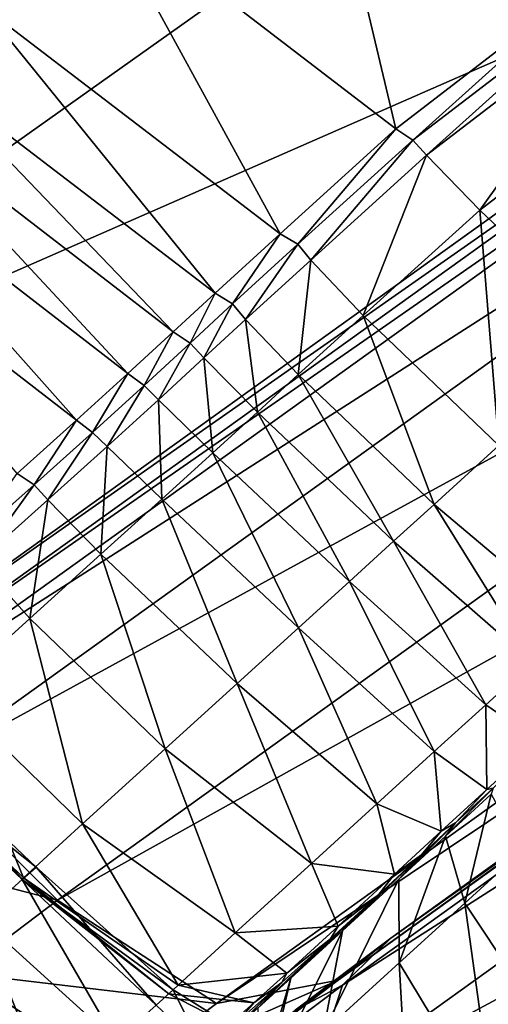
# Model space of a CAD drawing. Header units: millimetres. Extents: x 2387 to 13955, y -4964 to 364.
# Tile 821 of 1056: x 3669.49 to 3673.83, y 170.83 to 179.94. Entities that reach past the tile are written whole.
import ezdxf

# ---------------------------------------------------------------- set-up
doc = ezdxf.new("R2010")
doc.units = ezdxf.units.MM
doc.header["$MEASUREMENT"] = 0
doc.layers.add('Predefinito', color=7, linetype='Continuous', true_color=0x000000)

# ---------------------------------------------------------------- blocks, each defined once
blk = doc.blocks.new('Blocco 09')
at = {"layer": 'Predefinito'}
for points in [[(253.0126, -91.7982, 440.4934), (264.0733, -83.9453, 483.7041), (256.1353, -78.6101, 483.7118)], [(266.8906, -85.7134, 483.6811), (264.0733, -83.9453, 483.7041), (253.0126, -91.7982, 440.4934)], [(260.9044, -88.5634, 12.6956), (258.1506, -86.4485, 12.5689), (260.0537, -84.9785, 12.3036)], [(260.0537, -84.9785, 12.3036), (262.8007, -87.1034, 12.4332), (260.9044, -88.5634, 12.6956)], [(253.0126, -91.7982, 440.4934), (255.8303, -93.6558, 440.4881), (266.8906, -85.7134, 483.6811)], [(267.0895, -85.7658, 483.6657), (266.8906, -85.7134, 483.6811), (255.8303, -93.6558, 440.4881)], [(255.8303, -93.6558, 440.4881), (256.0294, -93.7081, 440.4846), (267.0895, -85.7658, 483.6657)], [(267.1717, -85.9542, 483.6811), (267.0895, -85.7658, 483.6657), (256.0294, -93.7081, 440.4846)], [(256.0294, -93.7081, 440.4846), (256.1115, -93.8967, 440.4881), (267.1717, -85.9542, 483.6811)], [(267.6001, -86.5322, 483.704), (267.1717, -85.9542, 483.6811), (256.1115, -93.8967, 440.4881)], [(259.8366, -89.5336, 13.0422), (257.0777, -87.4259, 12.9178), (258.1506, -86.4485, 12.5689)], [(258.1506, -86.4485, 12.5689), (260.9044, -88.5634, 12.6956), (259.8366, -89.5336, 13.0422)], [(256.1115, -93.8967, 440.4881), (256.5396, -94.475, 440.4933), (267.6001, -86.5322, 483.704)], [(268.8377, -87.7534, 483.7117), (267.6001, -86.5322, 483.704), (256.5396, -94.475, 440.4933)], [(261.0643, -88.6669, 12.7795), (260.9044, -88.5634, 12.6956), (262.8007, -87.1034, 12.4332)], [(262.8007, -87.1034, 12.4332), (262.9556, -87.2153, 12.5195), (261.0643, -88.6669, 12.7795)], [(261.1899, -88.8084, 12.6956), (261.0643, -88.6669, 12.7795), (262.9556, -87.2153, 12.5195)], [(262.9556, -87.2153, 12.5195), (263.0886, -87.3501, 12.4332), (261.1899, -88.8084, 12.6956)], [(261.6813, -89.3143, 12.57), (261.1899, -88.8084, 12.6956), (263.0886, -87.3501, 12.4332)], [(263.0886, -87.3501, 12.4332), (263.59, -87.8451, 12.3038), (261.6813, -89.3143, 12.57)], [(259.2344, -90.0842, 13.3825), (256.476, -87.9733, 13.2567), (257.0777, -87.4259, 12.9178)], [(257.0777, -87.4259, 12.9178), (259.8366, -89.5336, 13.0422), (259.2344, -90.0842, 13.3825)], [(256.5396, -94.475, 440.4933), (257.777, -95.6963, 440.495), (268.8377, -87.7534, 483.7117)], [(270.3066, -88.7107, 483.6549), (268.8377, -87.7534, 483.7117), (257.777, -95.6963, 440.495)], [(262.9386, -90.5113, 12.5283), (261.6813, -89.3143, 12.57), (263.59, -87.8451, 12.3038)], [(258.8479, -90.4401, 13.6059), (256.0936, -88.3216, 13.4777), (256.476, -87.9733, 13.2567)], [(256.476, -87.9733, 13.2567), (259.2344, -90.0842, 13.3825), (258.8479, -90.4401, 13.6059)], [(260.3724, -96.4367, 440.4405), (260.859, -96.0467, 440.4132), (271.9146, -88.1082, 483.3711)], [(271.9146, -88.1082, 483.3711), (271.4296, -88.4968, 483.4846), (260.3724, -96.4367, 440.4405)], [(271.4692, -88.5416, 483.4846), (271.9146, -88.1082, 483.3711), (260.859, -96.0467, 440.4132)], [(258.4269, -90.8265, 13.602), (255.6785, -88.7019, 13.4729), (256.0936, -88.3216, 13.4777)], [(256.0936, -88.3216, 13.4777), (258.8479, -90.4401, 13.6059), (258.4269, -90.8265, 13.602)], [(259.2469, -96.6529, 440.4814), (260.3724, -96.4367, 440.4405), (271.4296, -88.4968, 483.4846)], [(271.4296, -88.4968, 483.4846), (270.3066, -88.7107, 483.6549), (259.2469, -96.6529, 440.4814)], [(259.9999, -89.6305, 13.1244), (259.8366, -89.5336, 13.0422), (260.9044, -88.5634, 12.6956)], [(260.9044, -88.5634, 12.6956), (261.0643, -88.6669, 12.7795), (259.9999, -89.6305, 13.1244)], [(271.1187, -89.6297, 483.6549), (271.4692, -88.5416, 483.4846), (260.4121, -96.4815, 440.4404)], [(260.859, -96.0467, 440.4132), (260.4121, -96.4815, 440.4404), (271.4692, -88.5416, 483.4846)], [(260.1197, -89.7768, 13.0423), (259.9999, -89.6305, 13.1244), (261.0643, -88.6669, 12.7795)], [(261.0643, -88.6669, 12.7795), (261.1899, -88.8084, 12.6956), (260.1197, -89.7768, 13.0423)], [(257.9519, -91.2588, 13.5526), (255.2043, -89.1354, 13.425), (255.6785, -88.7019, 13.4729)], [(255.6785, -88.7019, 13.4729), (258.4269, -90.8265, 13.602), (257.9519, -91.2588, 13.5526)], [(257.777, -95.6963, 440.495), (259.2469, -96.6529, 440.4814), (270.3066, -88.7107, 483.6549)], [(260.6034, -90.291, 12.9193), (260.1197, -89.7768, 13.0423), (261.1899, -88.8084, 12.6956)], [(261.1899, -88.8084, 12.6956), (261.6813, -89.3143, 12.57), (260.6034, -90.291, 12.9193)], [(255.2043, -89.1354, 13.425), (257.9519, -91.2588, 13.5526), (257.4033, -91.7523, 13.6394)], [(261.8584, -91.4919, 12.8787), (260.6034, -90.291, 12.9193), (261.6813, -89.3143, 12.57)], [(261.6813, -89.3143, 12.57), (262.9386, -90.5113, 12.5283), (261.8584, -91.4919, 12.8787)], [(259.3955, -90.183, 13.4657), (259.2344, -90.0842, 13.3825), (259.8366, -89.5336, 13.0422)], [(259.8366, -89.5336, 13.0422), (259.9999, -89.6305, 13.1244), (259.3955, -90.183, 13.4657)], [(259.5169, -90.3266, 13.3826), (259.3955, -90.183, 13.4657), (259.9999, -89.6305, 13.1244)], [(259.9999, -89.6305, 13.1244), (260.1197, -89.7768, 13.0423), (259.5169, -90.3266, 13.3826)], [(271.8877, -91.2056, 483.7116), (271.1187, -89.6297, 483.6549), (260.0589, -97.5719, 440.4813)], [(260.4121, -96.4815, 440.4404), (260.0589, -97.5719, 440.4813), (271.1187, -89.6297, 483.6549)], [(260.0035, -90.837, 13.2578), (259.5169, -90.3266, 13.3826), (260.1197, -89.7768, 13.0423)], [(260.1197, -89.7768, 13.0423), (260.6034, -90.291, 12.9193), (260.0035, -90.837, 13.2578)], [(259.0036, -90.5453, 13.6912), (258.8479, -90.4401, 13.6059), (259.2344, -90.0842, 13.3825)], [(259.2344, -90.0842, 13.3825), (259.3955, -90.183, 13.4657), (259.0036, -90.5453, 13.6912)], [(259.1307, -90.6824, 13.6059), (259.0036, -90.5453, 13.6912), (259.3955, -90.183, 13.4657)], [(259.3955, -90.183, 13.4657), (259.5169, -90.3266, 13.3826), (259.1307, -90.6824, 13.6059)], [(259.6258, -91.1828, 13.4779), (259.1307, -90.6824, 13.6059), (259.5169, -90.3266, 13.3826)], [(259.5169, -90.3266, 13.3826), (260.0035, -90.837, 13.2578), (259.6258, -91.1828, 13.4779)], [(261.26, -92.0364, 13.2165), (260.0035, -90.837, 13.2578), (260.6034, -90.291, 12.9193)], [(260.6034, -90.291, 12.9193), (261.8584, -91.4919, 12.8787), (261.26, -92.0364, 13.2165)], [(258.5773, -90.9381, 13.6886), (258.4269, -90.8265, 13.602), (258.8479, -90.4401, 13.6059)], [(258.8479, -90.4401, 13.6059), (259.0036, -90.5453, 13.6912), (258.5773, -90.9381, 13.6886)], [(258.7101, -91.0686, 13.602), (258.5773, -90.9381, 13.6886), (259.0036, -90.5453, 13.6912)], [(259.0036, -90.5453, 13.6912), (259.1307, -90.6824, 13.6059), (258.7101, -91.0686, 13.602)], [(259.2138, -91.5589, 13.4719), (258.7101, -91.0686, 13.602), (259.1307, -90.6824, 13.6059)], [(259.1307, -90.6824, 13.6059), (259.6258, -91.1828, 13.4779), (259.2138, -91.5589, 13.4719)], [(258.1016, -91.3713, 13.6386), (257.9519, -91.2588, 13.5526), (258.4269, -90.8265, 13.602)], [(258.4269, -90.8265, 13.602), (258.5773, -90.9381, 13.6886), (258.1016, -91.3713, 13.6386)], [(260.8854, -92.378, 13.4353), (259.6258, -91.1828, 13.4779), (260.0035, -90.837, 13.2578)], [(260.0035, -90.837, 13.2578), (261.26, -92.0364, 13.2165), (260.8854, -92.378, 13.4353)], [(258.2353, -91.5009, 13.5525), (258.1016, -91.3713, 13.6386), (258.5773, -90.9381, 13.6886)], [(258.5773, -90.9381, 13.6886), (258.7101, -91.0686, 13.602), (258.2353, -91.5009, 13.5525)], [(258.7404, -91.9895, 13.4234), (258.2353, -91.5009, 13.5525), (258.7101, -91.0686, 13.602)], [(258.7101, -91.0686, 13.602), (259.2138, -91.5589, 13.4719), (258.7404, -91.9895, 13.4234)], [(260.4769, -92.7498, 13.4284), (259.2138, -91.5589, 13.4719), (259.6258, -91.1828, 13.4779)], [(259.6258, -91.1828, 13.4779), (260.8854, -92.378, 13.4353), (260.4769, -92.7498, 13.4284)], [(260.0589, -97.5719, 440.4813), (260.827, -99.1485, 440.4949), (271.8877, -91.2056, 483.7116)], [(272.947, -92.5842, 483.7038), (271.8877, -91.2056, 483.7116), (260.827, -99.1485, 440.4949)], [(257.5615, -91.8547, 13.7217), (257.4033, -91.7523, 13.6394), (257.9519, -91.2588, 13.5526)], [(257.9519, -91.2588, 13.5526), (258.1016, -91.3713, 13.6386), (257.5615, -91.8547, 13.7217)], [(257.6864, -91.9944, 13.6394), (257.5615, -91.8547, 13.7217), (258.1016, -91.3713, 13.6386)], [(258.1016, -91.3713, 13.6386), (258.2353, -91.5009, 13.5525), (257.6864, -91.9944, 13.6394)], [(258.1784, -92.4984, 13.5159), (257.6864, -91.9944, 13.6394), (258.2353, -91.5009, 13.5525)], [(258.2353, -91.5009, 13.5525), (258.7404, -91.9895, 13.4234), (258.1784, -92.4984, 13.5159)], [(262.5661, -93.1379, 13.5189), (261.26, -92.0364, 13.2165), (261.8584, -91.4919, 12.8787)], [(260.0042, -93.1792, 13.3801), (258.7404, -91.9895, 13.4234), (259.2138, -91.5589, 13.4719)], [(259.2138, -91.5589, 13.4719), (260.4769, -92.7498, 13.4284), (260.0042, -93.1792, 13.3801)], [(257.4033, -91.7523, 13.6394), (257.5615, -91.8547, 13.7217), (256.9398, -92.4081, 14.0802)], [(257.0507, -92.564, 14.0116), (256.9398, -92.4081, 14.0802), (257.5615, -91.8547, 13.7217)], [(257.5615, -91.8547, 13.7217), (257.6864, -91.9944, 13.6394), (257.0507, -92.564, 14.0116)], [(257.5216, -93.0926, 13.9086), (257.0507, -92.564, 14.0116), (257.6864, -91.9944, 13.6394)], [(257.6864, -91.9944, 13.6394), (258.1784, -92.4984, 13.5159), (257.5216, -93.0926, 13.9086)], [(259.4375, -93.6938, 13.4745), (258.1784, -92.4984, 13.5159), (258.7404, -91.9895, 13.4234)], [(258.7404, -91.9895, 13.4234), (260.0042, -93.1792, 13.3801), (259.4375, -93.6938, 13.4745)], [(262.169, -93.499, 13.7453), (260.8854, -92.378, 13.4353), (261.26, -92.0364, 13.2165)], [(261.26, -92.0364, 13.2165), (262.5661, -93.1379, 13.5189), (262.169, -93.499, 13.7453)], [(261.7373, -93.8905, 13.7429), (260.4769, -92.7498, 13.4284), (260.8854, -92.378, 13.4353)], [(260.8854, -92.378, 13.4353), (262.169, -93.499, 13.7453), (261.7373, -93.8905, 13.7429)], [(258.7734, -94.2969, 13.8742), (257.5216, -93.0926, 13.9086), (258.1784, -92.4984, 13.5159)], [(258.1784, -92.4984, 13.5159), (259.4375, -93.6938, 13.4745), (258.7734, -94.2969, 13.8742)], [(257.0507, -92.564, 14.0116), (257.5216, -93.0926, 13.9086), (256.7643, -93.7788, 14.7609)], [(260.827, -99.1485, 440.4949), (261.8865, -100.527, 440.493), (272.947, -92.5842, 483.7038)], [(261.2611, -94.3227, 13.6921), (260.0042, -93.1792, 13.3801), (260.4769, -92.7498, 13.4284)], [(260.4769, -92.7498, 13.4284), (261.7373, -93.8905, 13.7429), (261.2611, -94.3227, 13.6921)], [(258.0086, -94.9919, 14.7418), (256.7643, -93.7788, 14.7609), (257.5216, -93.0926, 13.9086)], [(257.5216, -93.0926, 13.9086), (258.7734, -94.2969, 13.8742), (258.0086, -94.9919, 14.7418)], [(260.7307, -94.8055, 13.7732), (259.4375, -93.6938, 13.4745), (260.0042, -93.1792, 13.3801)], [(260.0042, -93.1792, 13.3801), (261.2611, -94.3227, 13.6921), (260.7307, -94.8055, 13.7732)], [(262.2331, -94.2305, 14.6868), (261.7373, -93.8905, 13.7429), (262.169, -93.499, 13.7453)], [(260.1245, -95.358, 14.1239), (258.7734, -94.2969, 13.8742), (259.4375, -93.6938, 13.4745)], [(259.4375, -93.6938, 13.4745), (260.7307, -94.8055, 13.7732), (260.1245, -95.358, 14.1239)], [(257.4618, -95.4906, 15.6534), (256.2196, -94.275, 15.6579), (256.7643, -93.7788, 14.7609)], [(256.7643, -93.7788, 14.7609), (258.0086, -94.9919, 14.7418), (257.4618, -95.4906, 15.6534)], [(261.746, -94.6723, 14.6288), (261.2611, -94.3227, 13.6921), (261.7373, -93.8905, 13.7429)], [(261.7373, -93.8905, 13.7429), (262.2331, -94.2305, 14.6868), (261.746, -94.6723, 14.6288)], [(257.4517, -95.5047, 16.1853), (256.1866, -94.3156, 16.2068), (256.3193, -94.1973, 16.3611)], [(257.5808, -95.3906, 16.3563), (256.3193, -94.1973, 16.3611), (256.2008, -94.2991, 16.1848)], [(256.3193, -94.1973, 16.3611), (257.5808, -95.3906, 16.3563), (257.4517, -95.5047, 16.1853)], [(261.8052, -94.66, 15.2534), (261.746, -94.6723, 14.6288), (262.2331, -94.2305, 14.6868)], [(256.1866, -94.3156, 16.2068), (257.4517, -95.5047, 16.1853), (257.0543, -95.8611, 16.2041)], [(257.4517, -95.5047, 16.1853), (256.2008, -94.2991, 16.1848), (256.2196, -94.275, 15.6579)], [(256.2008, -94.2991, 16.1848), (257.4517, -95.5047, 16.1853), (257.5808, -95.3906, 16.3563)], [(256.2196, -94.275, 15.6579), (257.4618, -95.4906, 15.6534), (257.4517, -95.5047, 16.1853)], [(259.4209, -95.9991, 14.8815), (258.0086, -94.9919, 14.7418), (258.7734, -94.2969, 13.8742)], [(258.7734, -94.2969, 13.8742), (260.1245, -95.358, 14.1239), (259.4209, -95.9991, 14.8815)], [(261.325, -95.0585, 14.67), (260.7307, -94.8055, 13.7732), (261.2611, -94.3227, 13.6921)], [(261.2611, -94.3227, 13.6921), (261.746, -94.6723, 14.6288), (261.325, -95.0585, 14.67)], [(257.777, -95.6963, 440.495), (256.5396, -94.475, 440.4933), (255.6462, -95.1494, 435.4783)], [(261.4573, -94.9816, 15.268), (261.325, -95.0585, 14.67), (261.746, -94.6723, 14.6288)], [(261.3648, -95.1035, 14.67), (261.4573, -94.9816, 15.268), (261.8052, -94.66, 15.2534)], [(261.8052, -94.66, 15.2534), (261.7857, -94.7173, 14.6288), (261.3648, -95.1035, 14.67)], [(261.746, -94.6723, 14.6288), (261.8052, -94.66, 15.2534), (261.4573, -94.9816, 15.268)], [(261.5429, -95.7241, 13.7732), (261.3648, -95.1035, 14.67), (261.7857, -94.7173, 14.6288)], [(261.7857, -94.7173, 14.6288), (262.0733, -95.2412, 13.692), (261.5429, -95.7241, 13.7732)], [(260.8932, -95.457, 14.8732), (260.1245, -95.358, 14.1239), (260.7307, -94.8055, 13.7732)], [(260.7307, -94.8055, 13.7732), (261.325, -95.0585, 14.67), (260.8932, -95.457, 14.8732)], [(258.8914, -96.4825, 15.6881), (257.4618, -95.4906, 15.6534), (258.0086, -94.9919, 14.7418)], [(258.0086, -94.9919, 14.7418), (259.4209, -95.9991, 14.8815), (258.8914, -96.4825, 15.6881)], [(261.1419, -95.2772, 15.3727), (260.8932, -95.457, 14.8732), (261.325, -95.0585, 14.67)], [(261.4573, -94.9816, 15.268), (261.3648, -95.1035, 14.67), (260.9329, -95.5019, 14.8732)], [(260.9329, -95.5019, 14.8732), (261.1419, -95.2772, 15.3727), (261.4573, -94.9816, 15.268)], [(261.325, -95.0585, 14.67), (261.4573, -94.9816, 15.268), (261.1419, -95.2772, 15.3727)], [(255.6462, -95.1494, 435.4783), (256.8835, -96.3709, 435.4752), (257.777, -95.6963, 440.495)], [(260.9367, -96.2768, 14.1239), (260.9329, -95.5019, 14.8732), (261.3648, -95.1035, 14.67)], [(261.3648, -95.1035, 14.67), (261.5429, -95.7241, 13.7732), (260.9367, -96.2768, 14.1239)], [(262.4874, -97.1436, 13.4745), (261.5429, -95.7241, 13.7732), (262.0733, -95.2412, 13.692)], [(260.4132, -95.9806, 15.3009), (260.7448, -95.6475, 15.5805), (261.1419, -95.2772, 15.3727)], [(261.1419, -95.2772, 15.3727), (260.9329, -95.5019, 14.8732), (260.4132, -95.9806, 15.3009)], [(260.8932, -95.457, 14.8732), (261.1419, -95.2772, 15.3727), (260.7448, -95.6475, 15.5805)], [(258.6887, -96.6668, 16.3445), (257.4517, -95.5047, 16.1853), (257.5808, -95.3906, 16.3563)], [(258.8474, -96.5267, 16.3965), (257.5808, -95.3906, 16.3563), (257.4517, -95.5047, 16.1853)], [(257.5808, -95.3906, 16.3563), (258.8474, -96.5267, 16.3965), (258.6887, -96.6668, 16.3445)], [(260.3735, -95.9357, 15.3009), (259.4209, -95.9991, 14.8815), (260.1245, -95.358, 14.1239)], [(260.1245, -95.358, 14.1239), (260.8932, -95.457, 14.8732), (260.3735, -95.9357, 15.3009)], [(258.3178, -96.9998, 16.4613), (257.0543, -95.8611, 16.2041), (257.4517, -95.5047, 16.1853)], [(258.8076, -96.5618, 16.1853), (257.4517, -95.5047, 16.1853), (257.4618, -95.4906, 15.6534)], [(257.4517, -95.5047, 16.1853), (258.6887, -96.6668, 16.3445), (258.3178, -96.9998, 16.4613)], [(257.4517, -95.5047, 16.1853), (258.8076, -96.5618, 16.1853), (258.8474, -96.5267, 16.3965)], [(257.4618, -95.4906, 15.6534), (258.8914, -96.4825, 15.6881), (258.8076, -96.5618, 16.1853)], [(260.233, -96.9181, 14.8815), (260.4132, -95.9806, 15.3009), (260.9329, -95.5019, 14.8732)], [(260.9329, -95.5019, 14.8732), (260.9367, -96.2768, 14.1239), (260.233, -96.9181, 14.8815)], [(260.7448, -95.6475, 15.5805), (260.3735, -95.9357, 15.3009), (260.8932, -95.457, 14.8732)], [(259.2469, -96.6529, 440.4814), (257.777, -95.6963, 440.495), (256.8835, -96.3709, 435.4752)], [(260.7448, -95.6475, 15.5805), (260.4132, -95.9806, 15.3009), (259.9359, -96.4178, 15.7918)], [(259.9359, -96.4178, 15.7918), (260.3024, -96.054, 15.861), (260.7448, -95.6475, 15.5805)], [(260.3735, -95.9357, 15.3009), (260.7448, -95.6475, 15.5805), (260.3024, -96.054, 15.861)], [(261.8236, -97.7477, 13.8742), (260.9367, -96.2768, 14.1239), (261.5429, -95.7241, 13.7732)], [(261.5429, -95.7241, 13.7732), (262.4874, -97.1436, 13.4745), (261.8236, -97.7477, 13.8742)], [(257.7207, -97.543, 17.1786), (256.3784, -96.4738, 16.9448), (257.0543, -95.8611, 16.2041)], [(257.0543, -95.8611, 16.2041), (258.3178, -96.9998, 16.4613), (257.7207, -97.543, 17.1786)], [(259.4209, -95.9991, 14.8815), (260.3735, -95.9357, 15.3009), (259.8962, -96.373, 15.7918)], [(260.3024, -96.054, 15.861), (259.8962, -96.373, 15.7918), (260.3735, -95.9357, 15.3009)], [(259.8962, -96.373, 15.7918), (258.8914, -96.4825, 15.6881), (259.4209, -95.9991, 14.8815)], [(260.859, -96.0467, 440.4132), (260.3724, -96.4367, 440.4405), (259.4849, -97.106, 435.5611)], [(259.4849, -97.106, 435.5611), (259.9745, -96.7133, 435.6041), (260.859, -96.0467, 440.4132)], [(259.6312, -96.6922, 16.1846), (259.8506, -96.4584, 16.184), (260.3024, -96.054, 15.861)], [(260.3024, -96.054, 15.861), (259.9359, -96.4178, 15.7918), (259.6312, -96.6922, 16.1846)], [(260.4132, -95.9806, 15.3009), (260.233, -96.9181, 14.8815), (259.7036, -97.4015, 15.6881)], [(259.7036, -97.4015, 15.6881), (259.9359, -96.4178, 15.7918), (260.4132, -95.9806, 15.3009)], [(259.8962, -96.373, 15.7918), (260.3024, -96.054, 15.861), (259.8506, -96.4584, 16.184)], [(260.4121, -96.4815, 440.4404), (260.859, -96.0467, 440.4132), (259.9745, -96.7133, 435.6041)], [(261.059, -98.4432, 14.7418), (260.233, -96.9181, 14.8815), (260.9367, -96.2768, 14.1239)], [(260.9367, -96.2768, 14.1239), (261.8236, -97.7477, 13.8742), (261.059, -98.4432, 14.7418)], [(258.3549, -97.3261, 435.4966), (256.8835, -96.3709, 435.4752), (256.6494, -96.5367, 433.6607)], [(256.8835, -96.3709, 435.4752), (258.3549, -97.3261, 435.4966), (259.2469, -96.6529, 440.4814)], [(258.8914, -96.4825, 15.6881), (259.8962, -96.373, 15.7918), (259.5917, -96.6474, 16.1846)], [(259.8506, -96.4584, 16.184), (259.5917, -96.6474, 16.1846), (259.8962, -96.373, 15.7918)], [(259.6198, -97.4808, 16.1854), (259.6312, -96.6922, 16.1846), (259.9359, -96.4178, 15.7918)], [(259.9359, -96.4178, 15.7918), (259.7036, -97.4015, 15.6881), (259.6198, -97.4808, 16.1854)], [(258.1129, -97.401, 426.4142), (256.6549, -96.4346, 426.4549), (256.3363, -96.7146, 426.4062)], [(257.8131, -97.6674, 426.681), (256.3591, -96.6973, 426.6148), (256.6549, -96.4346, 426.4549)], [(256.3784, -96.4738, 16.9448), (257.7207, -97.543, 17.1786), (257.0554, -98.1499, 18.8449)], [(258.1516, -97.4608, 433.4072), (256.684, -96.5025, 433.4638), (256.5961, -96.5773, 433.2968)], [(258.121, -97.4916, 433.6575), (256.6494, -96.5367, 433.6607), (256.684, -96.5025, 433.4638)], [(256.6549, -96.4346, 426.4549), (258.1129, -97.401, 426.4142), (257.8131, -97.6674, 426.681)], [(256.684, -96.5025, 433.4638), (258.1516, -97.4608, 433.4072), (258.121, -97.4916, 433.6575)], [(260.3724, -96.4367, 440.4405), (259.2469, -96.6529, 440.4814), (258.3549, -97.3261, 435.4966)], [(258.3549, -97.3261, 435.4966), (259.4849, -97.106, 435.5611), (260.3724, -96.4367, 440.4405)], [(259.5917, -96.6474, 16.1846), (258.8076, -96.5618, 16.1853), (258.8914, -96.4825, 15.6881)], [(259.8506, -96.4584, 16.184), (259.6312, -96.6922, 16.1846), (259.4033, -96.8937, 16.5156)], [(259.4033, -96.8937, 16.5156), (259.4442, -96.8177, 16.5949), (259.8506, -96.4584, 16.184)], [(259.5917, -96.6474, 16.1846), (259.8506, -96.4584, 16.184), (259.4442, -96.8177, 16.5949)], [(259.9745, -96.7133, 435.6041), (259.5245, -97.1508, 435.5611), (260.4121, -96.4815, 440.4404)], [(260.0589, -97.5719, 440.4813), (260.4121, -96.4815, 440.4404), (259.5245, -97.1508, 435.5611)], [(258.0532, -97.5449, 433.1884), (256.5961, -96.5773, 433.2968), (256.398, -96.7398, 432.3935)], [(256.5961, -96.5773, 433.2968), (258.0532, -97.5449, 433.1884), (258.1516, -97.4608, 433.4072)], [(256.6494, -96.5367, 433.6607), (258.121, -97.4916, 433.6575), (258.3549, -97.3261, 435.4966)], [(259.1163, -97.0675, 16.8213), (258.6887, -96.6668, 16.3445), (258.8474, -96.5267, 16.3965)], [(259.3637, -96.8489, 16.5156), (258.8474, -96.5267, 16.3965), (258.8076, -96.5618, 16.1853)], [(258.8076, -96.5618, 16.1853), (259.5917, -96.6474, 16.1846), (259.3637, -96.8489, 16.5156)], [(258.8474, -96.5267, 16.3965), (259.3637, -96.8489, 16.5156), (259.1163, -97.0675, 16.8213)], [(259.4442, -96.8177, 16.5949), (259.3637, -96.8489, 16.5156), (259.5917, -96.6474, 16.1846)]]:
    blk.add_3dface(points, dxfattribs=at)

msp = doc.modelspace()

# ---------------------------------------------------------------- block references
at = {"layer": 'Predefinito'}
msp.add_blockref('Blocco 09', (3412.0659, 267.4927), dxfattribs=at)

doc.saveas('drawing.dxf')
